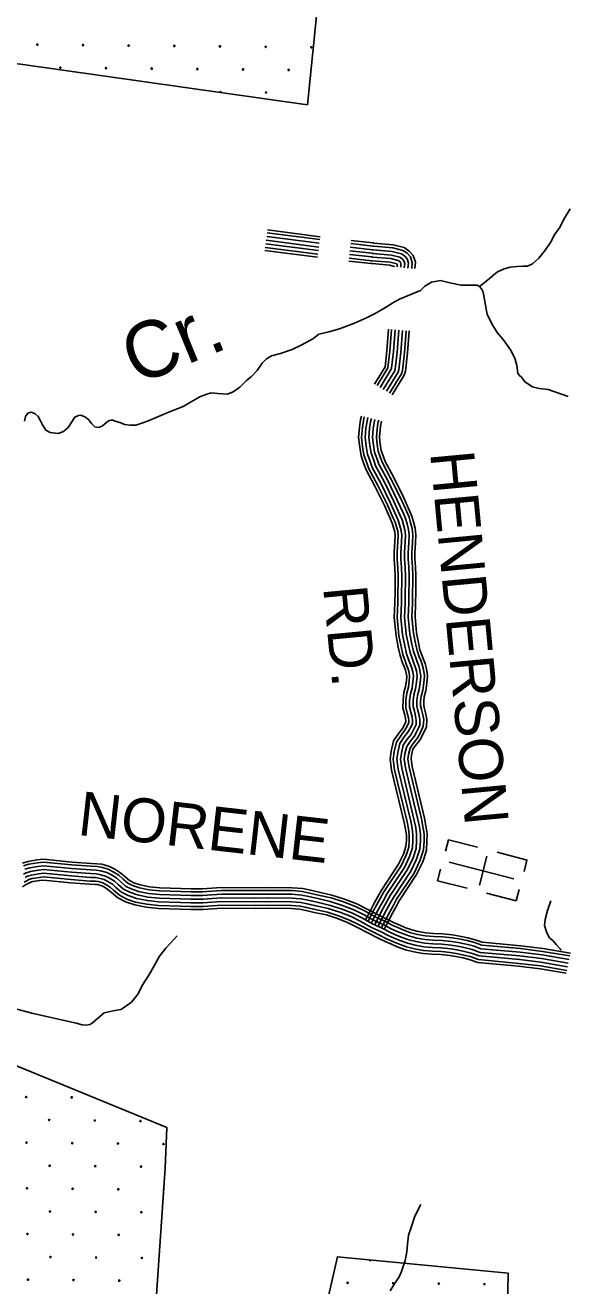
# Model space of a CAD drawing. Extents: x 1788175 to 1969470, y 584502 to 738744.
# Drawn here: x 1887640 to 1892193, y 624345 to 634958 of the extents above; entities that cross this region are included whole.
import ezdxf

# ---------------------------------------------------------------- set-up
doc = ezdxf.new("R2010")
doc.units = 0
for name, color, linetype in [('DESIGN - DRAINAGE - Bridges and Cross Drains Size Text', 7, 'Continuous'), ('DESIGN - EROSION CONTROL - Devices', 7, 'Continuous'), ('DESIGN - ROW - Right-of-Way and Easement Labels', 7, 'Continuous'), ('DESIGN - SCRATCH - User 1', 7, 'Continuous'), ('DESIGN - TRANSPORTATION - Text', 7, 'Continuous'), ('DESIGN - UTILITIES - Cable (Underground) with Text', 7, 'Continuous'), ('SURVEY - DRAINAGE - Bridges', 7, 'Continuous'), ('SURVEY - TRANSPORTATION - Roads', 7, 'Continuous')]:
    doc.layers.add(name, color=color, linetype=linetype)

msp = doc.modelspace()

# ---------------------------------------------------------------- linework, layer by layer
at = {"layer": 'DESIGN - EROSION CONTROL - Devices'}
for centre in [(1887742, 634795), (1888127, 634791), (1888511, 634787), (1888896, 634784), (1889280, 634780), (1889665, 634776), (1890050, 634772), (1887936, 634601), (1888321, 634597), (1888706, 634593), (1889090, 634589), (1889475, 634586), (1889859, 634582), (1889669, 634392), (1887648, 625935), (1888032, 625931), (1887842, 625741), (1888226, 625737), (1888611, 625733), (1887651, 625550), (1888036, 625546), (1888421, 625543), (1888805, 625539), (1887846, 625356), (1888230, 625352), (1888615, 625349), (1887655, 625166), (1888040, 625162), (1888424, 625158), (1887849, 624971), (1888234, 624968), (1888618, 624964), (1887659, 624781), (1888043, 624777), (1888428, 624774), (1887853, 624587), (1888238, 624583), (1888622, 624579), (1887663, 624397), (1888047, 624393), (1888432, 624389), (1890355, 624370), (1890739, 624367), (1891124, 624363), (1891508, 624359)]:
    msp.add_circle(centre, 5.28, dxfattribs=at)
for centre, start, end in [((1889284, 634395), 313.6324, 210.3559), ((1888809, 625154), 108.6688, 243.5469), ((1890545, 624561), 149.2714, 19.6915)]:
    msp.add_arc(centre, 5.28, start, end, dxfattribs=at)
at = {"layer": 'DESIGN - SCRATCH - User 1'}
for points in [[(1890199, 636092), (1890017, 634289), (1887601, 634629), (1887238, 634669), (1887143, 634017), (1886156, 634145), (1886279, 634862), (1885494, 635042)], [(1887551, 627660), (1887359, 626282), (1888832, 625679), (1888819, 625335), (1888744, 624229), (1890153, 624074), (1890269, 624590), (1891708, 624451), (1891703, 624157), (1891256, 624105), (1891217, 623284), (1888641, 623270), (1888473, 621821), (1888579, 621793), (1888577, 621473), (1888251, 621523), (1888044, 620695), (1887309, 620790), (1887269, 620592), (1887149, 620570), (1887320, 622062), (1885930, 622239), (1885996, 622700), (1884878, 622889)]]:
    msp.add_lwpolyline(points, dxfattribs=at)
at = {"layer": 'DESIGN - TRANSPORTATION - Text'}
for points in [[(1892231, 633412), (1892183, 633334), (1892139, 633252), (1892095, 633190), (1892069, 633138), (1892021, 633068), (1891967, 632998), (1891914, 632950), (1891870, 632930), (1891831, 632930), (1891783, 632928), (1891725, 632922), (1891673, 632908), (1891619, 632882), (1891571, 632844), (1891535, 632812), (1891465, 632759)], [(1891799, 632013), (1891790, 632030), (1891782, 632094), (1891764, 632156), (1891728, 632226), (1891680, 632294), (1891666, 632312), (1891616, 632370), (1891576, 632436), (1891530, 632524), (1891496, 632712), (1891484, 632738), (1891463, 632762), (1891445, 632770), (1891383, 632770), (1891311, 632770), (1891217, 632790), (1891137, 632808), (1891061, 632796), (1891007, 632762), (1890969, 632726), (1890861, 632680), (1890793, 632652), (1890737, 632620), (1890675, 632582), (1890587, 632530), (1890515, 632496), (1890413, 632450), (1890287, 632402), (1890197, 632378), (1890113, 632356), (1890063, 632318), (1889965, 632264), (1889889, 632228), (1889789, 632194), (1889715, 632174), (1889673, 632150), (1889637, 632112), (1889595, 632050), (1889545, 632002), (1889505, 631968), (1889449, 631910), (1889391, 631872), (1889345, 631852), (1889263, 631858), (1889205, 631864), (1889171, 631852), (1889115, 631832), (1889051, 631796), (1888971, 631748)], [(1892212, 631831), (1892158, 631851), (1892044, 631891), (1891970, 631899), (1891914, 631913), (1891848, 631957), (1891822, 631991), (1891799, 632013)], [(1888971, 631748), (1888855, 631704), (1888671, 631624), (1888615, 631604), (1888571, 631592), (1888523, 631592), (1888475, 631598), (1888445, 631610), (1888399, 631624), (1888379, 631632), (1888365, 631632), (1888351, 631630), (1888329, 631618), (1888287, 631582), (1888255, 631570), (1888227, 631578), (1888197, 631606), (1888173, 631638), (1888141, 631662), (1888109, 631674), (1888089, 631672), (1888057, 631658), (1888001, 631572), (1887963, 631538), (1887917, 631522), (1887851, 631528), (1887815, 631550), (1887785, 631594), (1887767, 631634), (1887749, 631664), (1887723, 631686), (1887693, 631700), (1887661, 631692), (1887643, 631664), (1887635, 631626)], [(1892067, 627585), (1892039, 627505), (1892019, 627429), (1892015, 627379), (1892033, 627317), (1892055, 627275), (1892087, 627249), (1892111, 627219), (1892147, 627183), (1892153, 627172)], [(1887497, 626695), (1887697, 626641), (1888068, 626557), (1888120, 626541), (1888156, 626539), (1888184, 626545), (1888204, 626557), (1888248, 626595), (1888306, 626643), (1888382, 626661), (1888446, 626671), (1888468, 626685), (1888534, 626733), (1888590, 626803), (1888626, 626873), (1888682, 626961), (1888716, 627019), (1888770, 627121), (1888825, 627187), (1888897, 627265), (1888920, 627291)], [(1890972, 625030), (1890921, 624932), (1890895, 624852), (1890869, 624772), (1890859, 624696), (1890855, 624630), (1890841, 624557), (1890809, 624465), (1890789, 624421), (1890745, 624353), (1890715, 624303)]]:
    msp.add_lwpolyline(points, dxfattribs=at)
at = {"layer": 'DESIGN - UTILITIES - Cable (Underground) with Text'}
for p, q in [((1891205, 628100), (1891180, 628005)), ((1891448, 628038), (1891205, 628100)), ((1891867, 627930), (1891614, 627995)), ((1891466, 627717), (1891529, 627963)), ((1891842, 627834), (1891866, 627930)), ((1891112, 627756), (1891137, 627853)), ((1891112, 627756), (1891362, 627692)), ((1891774, 627586), (1891799, 627683)), ((1891526, 627650), (1891774, 627586))]:
    msp.add_line(p, q, dxfattribs=at)
msp.add_lwpolyline([(1891756, 627772), (1891211, 627912)], dxfattribs=at)
at = {"layer": 'SURVEY - DRAINAGE - Bridges'}
for points in [[(1890199, 636092), (1890017, 634289), (1887601, 634629), (1887238, 634669), (1887143, 634017), (1886156, 634145), (1886279, 634862), (1885494, 635042)], [(1887359, 626282), (1888832, 625679), (1888819, 625335), (1888744, 624229), (1890153, 624074), (1890269, 624590), (1891708, 624451), (1891703, 624157), (1891256, 624105), (1891217, 623284), (1888641, 623270), (1888473, 621821), (1888579, 621793), (1888577, 621473), (1888251, 621523), (1888044, 620695), (1887309, 620790)]]:
    msp.add_lwpolyline(points, dxfattribs=at)
at = {"layer": 'SURVEY - TRANSPORTATION - Roads'}
for points in [[(1890121, 633153), (1889677, 633209)], [(1890124, 633178), (1889681, 633235)], [(1890105, 633030), (1889662, 633086)], [(1890109, 633061), (1889666, 633117)], [(1890113, 633091), (1889670, 633148)], [(1890113, 633091), (1889670, 633148)], [(1890117, 633122), (1889674, 633179)], [(1890864, 632914), (1890868, 632955), (1890856, 632991), (1890836, 633015), (1890808, 633034), (1890730, 633054), (1890572, 633068), (1890566, 633068), (1890378, 633089)], [(1890895, 632911), (1890900, 632959), (1890884, 633007), (1890857, 633038), (1890821, 633063), (1890735, 633085), (1890575, 633099), (1890569, 633099), (1890382, 633120)], [(1890921, 632909), (1890926, 632962), (1890907, 633020), (1890874, 633057), (1890832, 633087), (1890739, 633110), (1890577, 633124), (1890572, 633125), (1890385, 633146)], [(1890102, 633005), (1889659, 633062)], [(1890747, 632925), (1890747, 632928), (1890710, 632938), (1890561, 632951), (1890553, 632951), (1890365, 632972)], [(1890772, 632923), (1890774, 632945), (1890773, 632945), (1890769, 632948), (1890714, 632962), (1890563, 632975), (1890556, 632976), (1890368, 632997)], [(1890803, 632920), (1890805, 632948), (1890801, 632960), (1890794, 632969), (1890782, 632977), (1890720, 632993), (1890566, 633006), (1890559, 633007), (1890372, 633028)], [(1890833, 632917), (1890837, 632952), (1890829, 632976), (1890815, 632992), (1890795, 633006), (1890725, 633023), (1890569, 633037), (1890563, 633038), (1890375, 633059)], [(1890833, 632917), (1890837, 632952), (1890829, 632976), (1890815, 632992), (1890795, 633006), (1890725, 633023), (1890569, 633037), (1890563, 633038), (1890375, 633059)], [(1890581, 631937), (1890671, 632083), (1890686, 632216), (1890700, 632398)], [(1890603, 631924), (1890694, 632075), (1890695, 632076), (1890710, 632213), (1890725, 632396)], [(1890629, 631908), (1890723, 632062), (1890725, 632070), (1890741, 632210), (1890755, 632394)], [(1890655, 631892), (1890752, 632049), (1890756, 632063), (1890772, 632207), (1890786, 632391)], [(1890655, 631892), (1890752, 632049), (1890756, 632063), (1890772, 632207), (1890786, 632391)], [(1890682, 631876), (1890780, 632036), (1890786, 632057), (1890803, 632204), (1890817, 632389)], [(1890708, 631860), (1890809, 632024), (1890817, 632051), (1890834, 632202), (1890848, 632386)], [(1890730, 631846), (1890832, 632013), (1890842, 632046), (1890859, 632199), (1890874, 632384)], [(1890506, 627425), (1890547, 627505), (1890580, 627567), (1890608, 627617), (1890640, 627676), (1890785, 627894), (1890826, 627979), (1890847, 628044), (1890850, 628094), (1890850, 628139), (1890843, 628189), (1890832, 628245), (1890726, 628686), (1890714, 628779), (1890722, 628845), (1890743, 628933), (1890788, 628999), (1890817, 629036), (1890838, 629074), (1890846, 629092), (1890847, 629102), (1890843, 629122), (1890834, 629161), (1890821, 629211), (1890822, 629277), (1890829, 629339), (1890843, 629390), (1890850, 629438), (1890853, 629476), (1890849, 629504), (1890842, 629529), (1890831, 629558), (1890819, 629590), (1890797, 629652), (1890782, 629722), (1890763, 629817), (1890748, 629972), (1890753, 630095), (1890755, 630190), (1890757, 630262), (1890755, 630318), (1890753, 630390), (1890747, 630459), (1890747, 630522), (1890753, 630609), (1890755, 630662), (1890752, 630693), (1890743, 630729), (1890732, 630765), (1890717, 630799), (1890668, 630910), (1890586, 631077), (1890511, 631214), (1890493, 631266), (1890469, 631333), (1890457, 631407), (1890448, 631486), (1890455, 631573), (1890464, 631636), (1890472, 631668)], [(1890528, 627414), (1890569, 627494), (1890602, 627555), (1890630, 627605), (1890661, 627663), (1890807, 627882), (1890849, 627970), (1890871, 628039), (1890875, 628093), (1890875, 628141), (1890868, 628193), (1890856, 628250), (1890751, 628690), (1890739, 628779), (1890747, 628840), (1890766, 628923), (1890808, 628985), (1890838, 629022), (1890860, 629063), (1890871, 629087), (1890872, 629104), (1890867, 629127), (1890858, 629167), (1890846, 629214), (1890846, 629276), (1890853, 629334), (1890868, 629385), (1890875, 629435), (1890878, 629476), (1890874, 629509), (1890866, 629536), (1890855, 629566), (1890842, 629599), (1890821, 629659), (1890806, 629727), (1890788, 629821), (1890773, 629972), (1890777, 630094), (1890779, 630190), (1890781, 630262), (1890780, 630319), (1890778, 630391), (1890772, 630460), (1890772, 630521), (1890778, 630608), (1890780, 630663), (1890777, 630698), (1890766, 630736), (1890756, 630773), (1890740, 630809), (1890690, 630920), (1890608, 631088), (1890534, 631224), (1890517, 631274), (1890493, 631340), (1890482, 631411), (1890473, 631486), (1890480, 631570), (1890488, 631631), (1890496, 631662)], [(1890556, 627400), (1890597, 627479), (1890629, 627540), (1890657, 627590), (1890688, 627647), (1890834, 627866), (1890878, 627959), (1890902, 628033), (1890906, 628092), (1890906, 628143), (1890898, 628198), (1890887, 628257), (1890781, 628696), (1890770, 628779), (1890777, 628835), (1890795, 628910), (1890833, 628966), (1890864, 629005), (1890888, 629049), (1890901, 629079), (1890903, 629106), (1890898, 629133), (1890888, 629174), (1890877, 629218), (1890877, 629274), (1890884, 629328), (1890898, 629378), (1890906, 629431), (1890909, 629477), (1890904, 629515), (1890895, 629546), (1890884, 629577), (1890872, 629609), (1890851, 629667), (1890836, 629734), (1890818, 629826), (1890804, 629973), (1890808, 630093), (1890810, 630189), (1890812, 630262), (1890811, 630319), (1890809, 630393), (1890803, 630461), (1890803, 630520), (1890809, 630606), (1890811, 630664), (1890807, 630703), (1890796, 630744), (1890785, 630784), (1890768, 630822), (1890718, 630934), (1890635, 631103), (1890562, 631236), (1890546, 631285), (1890523, 631347), (1890512, 631415), (1890504, 631487), (1890510, 631567), (1890519, 631625), (1890526, 631655)], [(1890584, 627385), (1890624, 627465), (1890656, 627525), (1890684, 627575), (1890714, 627631), (1890861, 627851), (1890907, 627947), (1890933, 628027), (1890937, 628091), (1890937, 628145), (1890929, 628203), (1890917, 628263), (1890812, 628702), (1890802, 628780), (1890808, 628830), (1890824, 628898), (1890858, 628948), (1890890, 628988), (1890916, 629036), (1890932, 629072), (1890934, 629108), (1890928, 629140), (1890918, 629182), (1890908, 629222), (1890908, 629272), (1890914, 629322), (1890928, 629372), (1890936, 629428), (1890940, 629478), (1890935, 629522), (1890925, 629556), (1890913, 629588), (1890901, 629620), (1890881, 629676), (1890867, 629740), (1890849, 629830), (1890835, 629974), (1890839, 630092), (1890841, 630188), (1890843, 630262), (1890842, 630320), (1890840, 630394), (1890834, 630462), (1890834, 630518), (1890840, 630605), (1890842, 630665), (1890838, 630709), (1890826, 630753), (1890814, 630795), (1890796, 630835), (1890746, 630947), (1890663, 631117), (1890591, 631249), (1890575, 631295), (1890553, 631355), (1890543, 631419), (1890535, 631487), (1890541, 631563), (1890549, 631619), (1890556, 631647)], [(1890584, 627385), (1890624, 627465), (1890656, 627525), (1890684, 627575), (1890714, 627631), (1890861, 627851), (1890907, 627947), (1890933, 628027), (1890937, 628091), (1890937, 628145), (1890929, 628203), (1890917, 628263), (1890812, 628702), (1890802, 628780), (1890808, 628830), (1890824, 628898), (1890858, 628948), (1890890, 628988), (1890916, 629036), (1890932, 629072), (1890934, 629108), (1890928, 629140), (1890918, 629182), (1890908, 629222), (1890908, 629272), (1890914, 629322), (1890928, 629372), (1890936, 629428), (1890940, 629478), (1890935, 629522), (1890925, 629556), (1890913, 629588), (1890901, 629620), (1890881, 629676), (1890867, 629740), (1890849, 629830), (1890835, 629974), (1890839, 630092), (1890841, 630188), (1890843, 630262), (1890842, 630320), (1890840, 630394), (1890834, 630462), (1890834, 630518), (1890840, 630605), (1890842, 630665), (1890838, 630709), (1890826, 630753), (1890814, 630795), (1890796, 630835), (1890746, 630947), (1890663, 631117), (1890591, 631249), (1890575, 631295), (1890553, 631355), (1890543, 631419), (1890535, 631487), (1890541, 631563), (1890549, 631619), (1890556, 631647)], [(1890611, 627371), (1890652, 627451), (1890683, 627510), (1890712, 627560), (1890741, 627615), (1890888, 627836), (1890935, 627936), (1890963, 628021), (1890968, 628090), (1890968, 628147), (1890960, 628208), (1890947, 628270), (1890842, 628707), (1890833, 628780), (1890838, 628824), (1890853, 628885), (1890883, 628929), (1890916, 628970), (1890944, 629022), (1890963, 629064), (1890965, 629110), (1890958, 629146), (1890948, 629189), (1890939, 629226), (1890939, 629270), (1890945, 629316), (1890959, 629365), (1890967, 629424), (1890972, 629479), (1890965, 629528), (1890954, 629566), (1890942, 629599), (1890930, 629631), (1890911, 629685), (1890897, 629746), (1890880, 629835), (1890866, 629975), (1890870, 630091), (1890872, 630188), (1890875, 630262), (1890873, 630321), (1890871, 630396), (1890865, 630464), (1890865, 630517), (1890871, 630603), (1890873, 630665), (1890869, 630714), (1890856, 630761), (1890843, 630805), (1890825, 630847), (1890774, 630960), (1890690, 631131), (1890619, 631262), (1890604, 631305), (1890583, 631363), (1890574, 631423), (1890566, 631488), (1890572, 631560), (1890580, 631613), (1890586, 631640)], [(1890639, 627357), (1890679, 627436), (1890711, 627495), (1890739, 627545), (1890768, 627599), (1890915, 627820), (1890964, 627924), (1890994, 628015), (1890999, 628089), (1890999, 628149), (1890990, 628213), (1890978, 628277), (1890873, 628713), (1890864, 628780), (1890869, 628819), (1890882, 628872), (1890908, 628911), (1890942, 628953), (1890972, 629008), (1890993, 629057), (1890996, 629112), (1890989, 629153), (1890978, 629196), (1890970, 629229), (1890970, 629268), (1890975, 629310), (1890989, 629359), (1890998, 629421), (1891003, 629480), (1890995, 629535), (1890983, 629575), (1890971, 629610), (1890959, 629641), (1890940, 629693), (1890928, 629753), (1890910, 629839), (1890897, 629976), (1890901, 630090), (1890903, 630187), (1890906, 630262), (1890904, 630322), (1890902, 630398), (1890896, 630465), (1890896, 630516), (1890902, 630601), (1890904, 630666), (1890899, 630720), (1890886, 630769), (1890873, 630816), (1890853, 630860), (1890803, 630973), (1890718, 631145), (1890648, 631274), (1890633, 631316), (1890613, 631371), (1890605, 631427), (1890598, 631488), (1890603, 631556), (1890610, 631607), (1890617, 631632)], [(1890662, 627345), (1890702, 627424), (1890733, 627483), (1890761, 627533), (1890790, 627586), (1890937, 627808), (1890988, 627914), (1891020, 628010), (1891024, 628088), (1891025, 628151), (1891015, 628218), (1891003, 628282), (1890898, 628717), (1890890, 628780), (1890894, 628814), (1890905, 628862), (1890928, 628895), (1890963, 628939), (1890995, 628997), (1891019, 629051), (1891022, 629113), (1891014, 629158), (1891003, 629202), (1890996, 629232), (1890996, 629266), (1891001, 629305), (1891014, 629354), (1891024, 629418), (1891029, 629480), (1891021, 629540), (1891008, 629584), (1890995, 629619), (1890983, 629650), (1890965, 629700), (1890953, 629758), (1890936, 629843), (1890923, 629977), (1890927, 630090), (1890929, 630186), (1890931, 630263), (1890929, 630323), (1890927, 630399), (1890921, 630466), (1890922, 630515), (1890928, 630600), (1890930, 630667), (1890925, 630724), (1890911, 630776), (1890897, 630825), (1890876, 630870), (1890826, 630984), (1890741, 631157), (1890671, 631285), (1890658, 631324), (1890638, 631377), (1890630, 631431), (1890623, 631489), (1890629, 631553), (1890636, 631602), (1890641, 631626)], [(1887618, 627904), (1887666, 627918), (1887739, 627931), (1887795, 627936), (1888036, 627913), (1888196, 627901), (1888244, 627899), (1888284, 627894), (1888349, 627876), (1888394, 627852), (1888444, 627820), (1888481, 627788), (1888517, 627757), (1888554, 627739), (1888609, 627720), (1888687, 627704), (1888774, 627695), (1888951, 627691), (1889038, 627687), (1889132, 627687), (1889291, 627699), (1889575, 627696), (1889689, 627698), (1889889, 627696), (1889977, 627690), (1890042, 627676), (1890128, 627656), (1890223, 627635), (1890330, 627601), (1890432, 627561), (1890514, 627520), (1890612, 627468), (1890685, 627433), (1890747, 627401), (1890795, 627380), (1890837, 627362), (1890895, 627342), (1890950, 627328), (1891013, 627317), (1891080, 627311), (1891156, 627307), (1891238, 627299), (1891297, 627290), (1891367, 627275), (1891430, 627259), (1891490, 627238), (1891814, 627208), (1892001, 627186), (1892232, 627147)], [(1887627, 627881), (1887671, 627894), (1887743, 627907), (1887795, 627911), (1888034, 627889), (1888194, 627877), (1888242, 627875), (1888279, 627870), (1888340, 627853), (1888381, 627830), (1888429, 627801), (1888465, 627769), (1888503, 627736), (1888544, 627716), (1888602, 627696), (1888684, 627680), (1888772, 627670), (1888950, 627666), (1889037, 627662), (1889133, 627662), (1889291, 627674), (1889575, 627672), (1889689, 627674), (1889888, 627672), (1889974, 627665), (1890036, 627652), (1890122, 627632), (1890217, 627611), (1890322, 627578), (1890422, 627538), (1890503, 627498), (1890600, 627446), (1890674, 627411), (1890736, 627379), (1890785, 627358), (1890828, 627339), (1890888, 627318), (1890945, 627303), (1891010, 627292), (1891078, 627286), (1891154, 627282), (1891235, 627274), (1891292, 627265), (1891361, 627251), (1891423, 627236), (1891485, 627213), (1891811, 627184), (1891998, 627161), (1892227, 627123)], [(1887638, 627852), (1887678, 627863), (1887747, 627876), (1887795, 627880), (1888031, 627858), (1888192, 627846), (1888239, 627844), (1888273, 627839), (1888328, 627824), (1888366, 627804), (1888411, 627776), (1888445, 627746), (1888486, 627710), (1888532, 627687), (1888594, 627666), (1888679, 627649), (1888770, 627639), (1888949, 627635), (1889036, 627631), (1889134, 627631), (1889292, 627643), (1889575, 627641), (1889689, 627643), (1889886, 627641), (1889969, 627634), (1890030, 627622), (1890116, 627602), (1890209, 627581), (1890311, 627548), (1890409, 627510), (1890488, 627471), (1890586, 627419), (1890660, 627383), (1890723, 627351), (1890772, 627329), (1890817, 627310), (1890879, 627288), (1890938, 627273), (1891006, 627261), (1891076, 627256), (1891152, 627251), (1891231, 627243), (1891287, 627235), (1891354, 627221), (1891414, 627206), (1891478, 627183), (1891808, 627153), (1891993, 627131), (1892221, 627092)], [(1887625, 627811), (1887649, 627823), (1887685, 627833), (1887751, 627845), (1887795, 627849), (1888029, 627827), (1888191, 627815), (1888237, 627813), (1888267, 627809), (1888317, 627795), (1888350, 627777), (1888392, 627751), (1888424, 627723), (1888468, 627685), (1888520, 627658), (1888586, 627636), (1888674, 627618), (1888768, 627608), (1888948, 627604), (1889036, 627600), (1889136, 627600), (1889294, 627612), (1889575, 627610), (1889689, 627612), (1889885, 627610), (1889965, 627604), (1890023, 627591), (1890109, 627571), (1890201, 627551), (1890301, 627519), (1890396, 627481), (1890474, 627443), (1890572, 627391), (1890646, 627355), (1890710, 627323), (1890760, 627301), (1890806, 627281), (1890870, 627259), (1890932, 627243), (1891002, 627231), (1891074, 627225), (1891150, 627221), (1891227, 627212), (1891281, 627204), (1891347, 627190), (1891405, 627176), (1891471, 627152), (1891805, 627122), (1891989, 627100), (1892214, 627062)], [(1887625, 627811), (1887649, 627823), (1887685, 627833), (1887751, 627845), (1887795, 627849), (1888029, 627827), (1888191, 627815), (1888237, 627813), (1888267, 627809), (1888317, 627795), (1888350, 627777), (1888392, 627751), (1888424, 627723), (1888468, 627685), (1888520, 627658), (1888586, 627636), (1888674, 627618), (1888768, 627608), (1888948, 627604), (1889036, 627600), (1889136, 627600), (1889294, 627612), (1889575, 627610), (1889689, 627612), (1889885, 627610), (1889965, 627604), (1890023, 627591), (1890109, 627571), (1890201, 627551), (1890301, 627519), (1890396, 627481), (1890474, 627443), (1890572, 627391), (1890646, 627355), (1890710, 627323), (1890760, 627301), (1890806, 627281), (1890870, 627259), (1890932, 627243), (1891002, 627231), (1891074, 627225), (1891150, 627221), (1891227, 627212), (1891281, 627204), (1891347, 627190), (1891405, 627176), (1891471, 627152), (1891805, 627122), (1891989, 627100), (1892214, 627062)], [(1887630, 627743), (1887654, 627756), (1887671, 627765), (1887699, 627773), (1887759, 627784), (1887795, 627787), (1888024, 627765), (1888187, 627753), (1888231, 627751), (1888254, 627748), (1888293, 627737), (1888320, 627723), (1888355, 627701), (1888384, 627676), (1888434, 627633), (1888496, 627601), (1888570, 627576), (1888664, 627557), (1888764, 627546), (1888946, 627542), (1889034, 627538), (1889138, 627538), (1889296, 627550), (1889576, 627548), (1889689, 627550), (1889882, 627548), (1889956, 627542), (1890010, 627531), (1890095, 627511), (1890185, 627491), (1890280, 627461), (1890371, 627424), (1890446, 627388), (1890544, 627336), (1890619, 627299), (1890684, 627267), (1890735, 627244), (1890783, 627223), (1890852, 627199), (1890919, 627182), (1890994, 627169), (1891069, 627163), (1891145, 627159), (1891220, 627151), (1891270, 627143), (1891334, 627130), (1891387, 627117), (1891458, 627091), (1891798, 627060), (1891980, 627039), (1892202, 627001)], [(1887639, 627784), (1887660, 627794), (1887692, 627803), (1887755, 627814), (1887795, 627818), (1888026, 627796), (1888189, 627784), (1888234, 627782), (1888260, 627778), (1888305, 627766), (1888335, 627750), (1888374, 627726), (1888404, 627699), (1888451, 627659), (1888508, 627630), (1888578, 627606), (1888669, 627588), (1888766, 627577), (1888947, 627573), (1889035, 627569), (1889137, 627569), (1889295, 627581), (1889575, 627579), (1889689, 627581), (1889884, 627579), (1889961, 627573), (1890016, 627561), (1890102, 627541), (1890193, 627521), (1890290, 627490), (1890384, 627453), (1890460, 627415), (1890558, 627363), (1890632, 627327), (1890697, 627295), (1890747, 627272), (1890795, 627252), (1890861, 627229), (1890925, 627212), (1890998, 627200), (1891071, 627194), (1891147, 627190), (1891224, 627182), (1891276, 627174), (1891340, 627160), (1891396, 627147), (1891464, 627122), (1891802, 627091), (1891984, 627069), (1892208, 627031)], [(1887617, 627705), (1887643, 627721), (1887665, 627733), (1887681, 627741), (1887705, 627748), (1887763, 627758), (1887795, 627761), (1888021, 627739), (1888185, 627727), (1888229, 627725), (1888249, 627723), (1888284, 627713), (1888307, 627701), (1888340, 627680), (1888367, 627656), (1888419, 627611), (1888486, 627577), (1888563, 627552), (1888660, 627532), (1888762, 627521), (1888945, 627516), (1889034, 627512), (1889139, 627512), (1889296, 627524), (1889576, 627522), (1889689, 627524), (1889881, 627522), (1889953, 627516), (1890004, 627506), (1890089, 627486), (1890178, 627467), (1890271, 627437), (1890361, 627401), (1890434, 627365), (1890532, 627313), (1890607, 627276), (1890673, 627244), (1890725, 627221), (1890774, 627199), (1890844, 627175), (1890913, 627157), (1890991, 627144), (1891068, 627137), (1891143, 627133), (1891216, 627125), (1891266, 627118), (1891328, 627105), (1891380, 627092), (1891452, 627066), (1891796, 627035), (1891976, 627013), (1892197, 626976)]]:
    msp.add_lwpolyline(points, dxfattribs=at)

# ---------------------------------------------------------------- texts
at = {"layer": 'DESIGN - DRAINAGE - Bridges and Cross Drains Size Text'}
msp.add_text('Cr.', height=475, rotation=22.3774, dxfattribs=at).set_placement((1888578, 631924))
at = {"layer": 'DESIGN - ROW - Right-of-Way and Easement Labels'}
for s, rotation, p in [('HENDERSON', 275.3767, (1891050, 631359)), ('RD.', 275.3767, (1890149, 630225)), ('NORENE', 353.5259, (1888075, 628142))]:
    msp.add_text(s, height=370, rotation=rotation, dxfattribs=at).set_placement(p)

doc.saveas('drawing.dxf')
